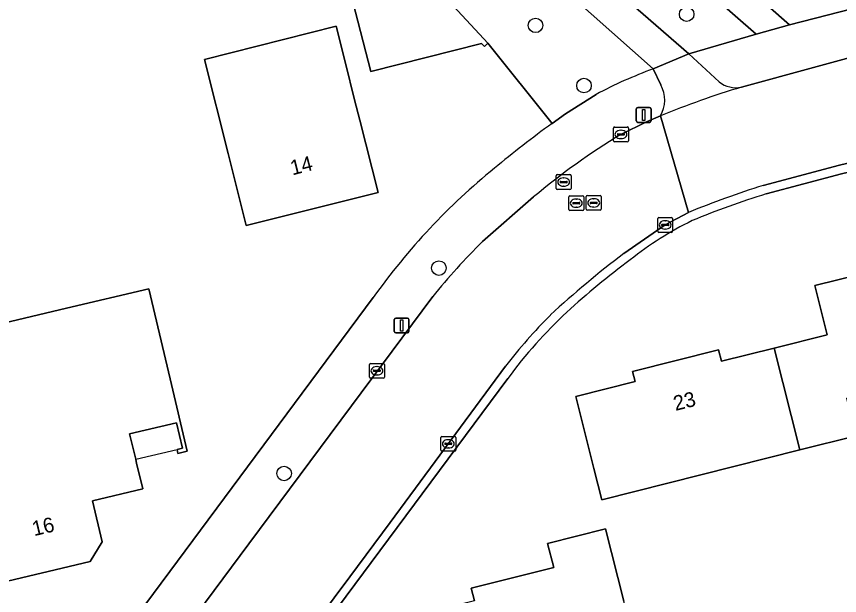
# Model space of a CAD drawing. Extents: x 157648 to 158502, y 379212 to 380938.
# Drawn here: x 158107.5 to 158162.9, y 380604.3 to 380643.2 of the extents above; entities that cross this region are included whole.
import ezdxf

# ---------------------------------------------------------------- set-up
doc = ezdxf.new("R2010")
doc.units = 0
for name, color, linetype in [('IMGEO_Berm_groen', 7, 'Continuous'), ('IMGEO_Boom', 7, 'Continuous'), ('IMGEO_Erf', 7, 'Continuous'), ('IMGEO_Fietspad_gesloten', 7, 'Continuous'), ('IMGEO_Fietspad_open', 7, 'Continuous'), ('IMGEO_Groenvoorziening', 7, 'Continuous'), ('IMGEO_Kolk', 7, 'Continuous'), ('IMGEO_Lichtmast', 7, 'Continuous'), ('IMGEO_Pand', 7, 'Continuous'), ('IMGEO_Pand_nummerreeks', 7, 'Continuous'), ('IMGEO_Pand_overbouw', 7, 'Continuous'), ('IMGEO_Rijbaan_lokaal_open', 7, 'Continuous'), ('IMGEO_Rioolput', 7, 'Continuous'), ('IMGEO_Voetpad_open', 7, 'Continuous')]:
    doc.layers.add(name, color=color, linetype=linetype)

msp = doc.modelspace()

# ---------------------------------------------------------------- linework, layer by layer
at = {"layer": 'IMGEO_Berm_groen'}
msp.add_lwpolyline([(158126.662, 380669.169), (158123.763, 380665.853), (158149.697, 380643.377), (158152.77, 380640.714), (158157.286, 380642.031), (158154.475, 380644.521)], close=True, dxfattribs=at)
for points in [[(158121.577, 380665.263), (158117.826, 380662.923), (158114.333, 380661.352), (158108.098, 380659.924), (158111.245, 380652.671), (158115.228, 380654.711), (158117.171, 380655.23), (158125.905, 380655.869), (158126.735, 380654.934), (158139.237, 380641.423), (158143.561, 380636.025), (158144.466, 380636.668), (158146.522, 380637.982)], [(158150.374, 380639.696), (158121.577, 380665.263)]]:
    msp.add_lwpolyline(points, dxfattribs=at)
msp.add_arc((158160.587, 380611.559), 29.933, 109.9489, 118.0258, dxfattribs=at)
at = {"layer": 'IMGEO_Boom'}
for centre in [(158152.618, 380643.378), (158142.45, 380642.624), (158145.711, 380638.578), (158135.947, 380626.297), (158125.532, 380612.481)]:
    msp.add_circle(centre, 0.489, dxfattribs=at)
at = {"layer": 'IMGEO_Erf'}
for points in [[(158143.561, 380636.025), (158139.237, 380641.423), (158139.009, 380641.212), (158138.824, 380641.412), (158131.364, 380639.529), (158128.938, 380648.913)], [(158175.313, 380583.75), (158178.174, 380584.408), (158181.524, 380585.177), (158184.874, 380585.947), (158185.1, 380585.999), (158184.16, 380589.927), (158189.973, 380591.263), (158194.846, 380592.382), (158198.57, 380593.237), (158191.552, 380606.256), (158182.988, 380612.841), (158177.674, 380619.056), (158174.629, 380630.369), (158173.501, 380635.134), (158163.035, 380632.635), (158157.96, 380631.284)], [(158069.616, 380549.366), (158068.269, 380555.098), (158070.851, 380559.203), (158073.631, 380557.179), (158074.514, 380558.387), (158071.722, 380560.424), (158074.062, 380564.268), (158077.955, 380565.234), (158084.588, 380561.116), (158131.522, 380624.317)], [(158140.58, 380618.873), (158090.13, 380550.967)], [(158138.339, 380603.922), (158138.129, 380604.758), (158143.674, 380606.152), (158143.267, 380607.769), (158147.168, 380608.75), (158148.387, 380603.901)]]:
    msp.add_lwpolyline(points, dxfattribs=at)
for points in [[(158120.169, 380640.322), (158123.713, 380641.218), (158129.031, 380642.563), (158129.659, 380640.078), (158130.28, 380637.62), (158130.629, 380636.239), (158131.854, 380631.391), (158122.991, 380629.152), (158121.766, 380634)], [(158146.901, 380610.717), (158146.374, 380612.813), (158145.155, 380617.662), (158149.148, 380618.666), (158148.978, 380619.343), (158154.76, 380620.796), (158154.953, 380620.028), (158158.512, 380620.922), (158162.069, 380621.816), (158161.239, 380625.118), (158164.433, 380625.921), (158163.967, 380627.777), (158170.562, 380629.433), (158171.525, 380625.603), (158175.502, 380626.603), (158178.306, 380615.45), (158173.99, 380614.366), (158172.61, 380619.855), (158163.399, 380617.54), (158164.032, 380615.022), (158160.231, 380614.067)], [(158104.808, 380609.886), (158103.578, 380615.082), (158106.263, 380615.717), (158105.537, 380618.782), (158104.741, 380622.141), (158110.886, 380623.595), (158116.43, 380624.907), (158117.864, 380618.85), (158119.016, 380613.984), (158118.394, 380613.836), (158118.332, 380614.1), (158118.693, 380614.186), (158118.29, 380615.889), (158115.138, 380615.143), (158115.548, 380613.441), (158115.55, 380613.431), (158115.611, 380613.178), (158116.021, 380611.447), (158112.643, 380610.647), (158113.298, 380607.885), (158112.481, 380606.562), (158105.961, 380605.02)]]:
    msp.add_lwpolyline(points, close=True, dxfattribs=at)
for centre, radius, start, end in [((158184.145, 380579.867), 69.288, 125.8548, 129.91564), ((158165.613, 380600.769), 41.372, 128.805, 137.0286), ((158174.208, 380578.507), 55.222, 107.1115, 112.5972), ((158163.127, 380608.836), 23.007, 116.1438, 128.453), ((158169.115, 380597.356), 46.262, 136.8919, 144.3525), ((158183.308, 380580.743), 57.582, 126.79527, 132.29836), ((158166.391, 380599.865), 32.055, 132.936, 143.6312)]:
    msp.add_arc(centre, radius, start, end, dxfattribs=at)
at = {"layer": 'IMGEO_Fietspad_gesloten'}
msp.add_lwpolyline([(158109.59, 380678.488), (158108.403, 380676.982), (158119.376, 380667.217), (158120.166, 380666.512), (158121.577, 380665.263), (158150.374, 380639.696), (158152.77, 380640.714), (158149.697, 380643.377), (158123.763, 380665.853), (158122.15, 380667.277), (158116.222, 380672.508), (158116.144, 380672.577)], dxfattribs=at)
at = {"layer": 'IMGEO_Fietspad_open'}
msp.add_lwpolyline([(158154.803, 380638.822), (158152.77, 380640.714), (158150.374, 380639.696), (158150.891, 380638.617)], dxfattribs=at)
for centre, radius, start, end in [((158149.002, 380637.617), 2.138, 329.7845, 27.8975), ((158155.93, 380640.262), 1.828, 231.9553, 281.9164), ((158174.521, 380578.343), 62.828, 106.85178, 112.13368)]:
    msp.add_arc(centre, radius, start, end, dxfattribs=at)
at = {"layer": 'IMGEO_Groenvoorziening'}
msp.add_lwpolyline([(158190.556, 380653.19), (158189.372, 380658.224), (158185.746, 380657.356), (158187.193, 380652.354), (158160.309, 380645.918), (158156.81, 380645.08), (158159.53, 380642.669), (158167.141, 380644.624), (158174.802, 380646.406), (158188.53, 380649.599)], dxfattribs=at)
at = {"layer": 'IMGEO_Kolk'}
for p, q in [((158147.772, 380635.789), (158148.624, 380635.789)), ((158147.697, 380634.863), (158147.697, 380635.715)), ((158147.956, 380635.283), (158147.956, 380635.295)), ((158148.394, 380635.246), (158147.996, 380635.246)), ((158147.999, 380635.332), (158148.397, 380635.332)), ((158148.185, 380635.569), (158148.21, 380635.569)), ((158148.44, 380635.295), (158148.44, 380635.283)), ((158148.698, 380635.715), (158148.698, 380634.863)), ((158148.624, 380634.789), (158147.772, 380634.789)), ((158148.208, 380635.009), (158148.183, 380635.009)), ((158150.749, 380629.702), (158151.601, 380629.702)), ((158150.674, 380628.776), (158150.674, 380629.628)), ((158150.933, 380629.196), (158150.933, 380629.208)), ((158151.371, 380629.159), (158150.973, 380629.159)), ((158150.976, 380629.245), (158151.374, 380629.245)), ((158151.162, 380629.482), (158151.187, 380629.482)), ((158151.417, 380629.208), (158151.417, 380629.196)), ((158151.675, 380629.628), (158151.675, 380628.776)), ((158151.601, 380628.702), (158150.749, 380628.702)), ((158151.185, 380628.922), (158151.16, 380628.922)), ((158131.278, 380618.963), (158131.278, 380619.815)), ((158131.353, 380619.889), (158132.205, 380619.889)), ((158132.279, 380619.815), (158132.279, 380618.963)), ((158131.537, 380619.383), (158131.537, 380619.395)), ((158131.975, 380619.346), (158131.577, 380619.346)), ((158131.58, 380619.432), (158131.978, 380619.432)), ((158131.766, 380619.669), (158131.791, 380619.669)), ((158132.021, 380619.395), (158132.021, 380619.383)), ((158132.205, 380618.889), (158131.353, 380618.889)), ((158131.789, 380619.109), (158131.764, 380619.109)), ((158136.082, 380614.05), (158136.082, 380614.902)), ((158136.157, 380614.976), (158137.009, 380614.976)), ((158136.57, 380614.756), (158136.595, 380614.756)), ((158137.083, 380614.902), (158137.083, 380614.05)), ((158136.341, 380614.47), (158136.341, 380614.482)), ((158136.779, 380614.433), (158136.381, 380614.433)), ((158136.384, 380614.519), (158136.782, 380614.519)), ((158136.593, 380614.196), (158136.568, 380614.196)), ((158136.825, 380614.482), (158136.825, 380614.47)), ((158137.009, 380613.976), (158136.157, 380613.976))]:
    msp.add_line(p, q, dxfattribs=at)
for points in [[(158147.772, 380635.789), (158148.624, 380635.789)], [(158147.697, 380634.863), (158147.697, 380635.715)], [(158148.698, 380635.715), (158148.698, 380634.863)], [(158148.624, 380634.789), (158147.772, 380634.789)], [(158150.749, 380629.702), (158151.601, 380629.702)], [(158150.674, 380628.776), (158150.674, 380629.628)], [(158151.675, 380629.628), (158151.675, 380628.776)], [(158151.601, 380628.702), (158150.749, 380628.702)], [(158131.278, 380618.963), (158131.278, 380619.815)], [(158131.353, 380619.889), (158132.205, 380619.889)], [(158132.279, 380619.815), (158132.279, 380618.963)], [(158132.205, 380618.889), (158131.353, 380618.889)], [(158136.082, 380614.05), (158136.082, 380614.902)], [(158136.157, 380614.976), (158137.009, 380614.976)], [(158137.083, 380614.902), (158137.083, 380614.05)], [(158137.009, 380613.976), (158136.157, 380613.976)]]:
    msp.add_lwpolyline(points, dxfattribs=at)
for centre, radius, start, end in [((158147.774, 380635.713), 0.0765, 91.552, 178.448), ((158147.774, 380635.713), 0.0765, 91.552, 178.448), ((158148.622, 380635.713), 0.0765, 1.552, 88.448), ((158148.622, 380635.713), 0.0765, 1.552, 88.448), ((158147.996, 380635.292), 0.0403, 85.8775, 175.7526), ((158147.993, 380635.282), 0.0366, 178.938, 274.7102), ((158148.397, 380635.289), 0.043, 264.8664, 352.4533), ((158148.401, 380635.294), 0.0386, 1.7309, 96.639), ((158147.774, 380634.865), 0.0765, 181.552, 268.448), ((158147.774, 380634.865), 0.0765, 181.552, 268.448), ((158148.622, 380634.865), 0.0765, 271.552, 358.448), ((158148.622, 380634.865), 0.0765, 271.552, 358.448), ((158150.751, 380629.626), 0.0765, 91.552, 178.448), ((158150.751, 380629.626), 0.0765, 91.552, 178.448), ((158151.599, 380629.626), 0.0765, 1.552, 88.448), ((158151.599, 380629.626), 0.0765, 1.552, 88.448), ((158150.973, 380629.205), 0.0403, 85.8775, 175.7526), ((158150.97, 380629.195), 0.0366, 178.938, 274.7102), ((158151.374, 380629.202), 0.043, 264.8664, 352.4533), ((158151.378, 380629.207), 0.0386, 1.7309, 96.639), ((158150.751, 380628.778), 0.0765, 181.552, 268.448), ((158150.751, 380628.778), 0.0765, 181.552, 268.448), ((158151.599, 380628.778), 0.0765, 271.552, 358.448), ((158151.599, 380628.778), 0.0765, 271.552, 358.448), ((158131.355, 380619.813), 0.0765, 91.552, 178.448), ((158131.355, 380619.813), 0.0765, 91.552, 178.448), ((158132.203, 380619.813), 0.0765, 1.552, 88.448), ((158132.203, 380619.813), 0.0765, 1.552, 88.448), ((158131.577, 380619.392), 0.0403, 85.8775, 175.7526), ((158131.574, 380619.382), 0.0366, 178.938, 274.7102), ((158131.978, 380619.389), 0.043, 264.8664, 352.4533), ((158131.982, 380619.394), 0.0386, 1.7309, 96.639), ((158131.355, 380618.965), 0.0765, 181.552, 268.448), ((158131.355, 380618.965), 0.0765, 181.552, 268.448), ((158132.203, 380618.965), 0.0765, 271.552, 358.448), ((158132.203, 380618.965), 0.0765, 271.552, 358.448), ((158136.159, 380614.9), 0.0765, 91.552, 178.448), ((158136.159, 380614.9), 0.0765, 91.552, 178.448), ((158137.007, 380614.9), 0.0765, 1.552, 88.448), ((158137.007, 380614.9), 0.0765, 1.552, 88.448), ((158136.381, 380614.479), 0.0403, 85.8775, 175.7526), ((158136.378, 380614.469), 0.0366, 178.938, 274.7102), ((158136.782, 380614.476), 0.043, 264.8664, 352.4533), ((158136.786, 380614.481), 0.0386, 1.7309, 96.639), ((158136.159, 380614.052), 0.0765, 181.552, 268.448), ((158136.159, 380614.052), 0.0765, 181.552, 268.448), ((158137.007, 380614.052), 0.0765, 271.552, 358.448), ((158137.007, 380614.052), 0.0765, 271.552, 358.448)]:
    msp.add_arc(centre, radius, start, end, dxfattribs=at)
for centre, major_axis, ratio, start_param, end_param in [((158148.184, 380635.289), (-0.387, 0.002), 0.722429, 4.712389, 7.853982), ((158148.209, 380635.289), (-0.39, 0.002), 0.717154, 1.570796, 4.712389), ((158151.161, 380629.202), (-0.387, 0.002), 0.722429, 4.712389, 7.853982), ((158151.186, 380629.202), (-0.39, 0.002), 0.717154, 1.570796, 4.712389), ((158131.765, 380619.389), (-0.387, 0.002), 0.722429, 4.712389, 7.853982), ((158131.79, 380619.389), (-0.39, 0.002), 0.717154, 1.570796, 4.712389), ((158136.569, 380614.476), (-0.387, 0.002), 0.722429, 4.712389, 7.853982), ((158136.594, 380614.476), (-0.39, 0.002), 0.717154, 1.570796, 4.712389)]:
    msp.add_ellipse(centre, major_axis=major_axis, ratio=ratio, start_param=start_param, end_param=end_param, dxfattribs=at)
at = {"layer": 'IMGEO_Lichtmast'}
for p, q in [((158149.23, 380636.202), (158149.23, 380637.002)), ((158149.23, 380637.002), (158149.23, 380636.202)), ((158149.33, 380637.102), (158150.12, 380637.102)), ((158150.12, 380637.102), (158149.33, 380637.102)), ((158150.22, 380637.002), (158150.22, 380636.202)), ((158150.22, 380636.202), (158150.22, 380637.002)), ((158150.12, 380636.102), (158149.33, 380636.102)), ((158149.33, 380636.102), (158150.12, 380636.102)), ((158132.945, 380622.032), (158132.945, 380622.832)), ((158132.945, 380622.832), (158132.945, 380622.032)), ((158133.045, 380622.932), (158133.835, 380622.932)), ((158133.835, 380622.932), (158133.045, 380622.932)), ((158133.935, 380622.832), (158133.935, 380622.032)), ((158133.935, 380622.032), (158133.935, 380622.832)), ((158133.835, 380621.932), (158133.045, 380621.932)), ((158133.045, 380621.932), (158133.835, 380621.932))]:
    msp.add_line(p, q, dxfattribs=at)
for points in [[(158149.65, 380636.977), (158149.8, 380636.977), (158149.8, 380636.227), (158149.65, 380636.227), (158149.65, 380636.977)], [(158133.365, 380622.807), (158133.515, 380622.807), (158133.515, 380622.057), (158133.365, 380622.057), (158133.365, 380622.807)]]:
    msp.add_lwpolyline(points, dxfattribs=at)
for centre, start, end in [((158149.33, 380637.002), 90, 180), ((158149.33, 380637.002), 90, 180), ((158150.12, 380637.002), 0, 90), ((158150.12, 380637.002), 360, 90), ((158149.33, 380636.202), 180, 270), ((158149.33, 380636.202), 180, 270), ((158150.12, 380636.202), 270, 0), ((158150.12, 380636.202), 270, 0), ((158133.045, 380622.832), 90, 180), ((158133.045, 380622.832), 90, 180), ((158133.835, 380622.832), 0, 90), ((158133.835, 380622.832), 360, 90), ((158133.045, 380622.032), 180, 270), ((158133.045, 380622.032), 180, 270), ((158133.835, 380622.032), 270, 0), ((158133.835, 380622.032), 270, 0)]:
    msp.add_arc(centre, 0.1, start, end, dxfattribs=at)
at = {"layer": 'IMGEO_Pand'}
for points in [[(158126.735, 380654.934), (158126.486, 380654.51), (158131.394, 380649.439), (158128.938, 380648.913), (158131.364, 380639.529), (158138.824, 380641.412), (158139.009, 380641.212), (158139.237, 380641.423)], [(158129.659, 380640.078), (158129.031, 380642.563), (158123.713, 380641.218), (158120.169, 380640.322), (158121.766, 380634), (158122.991, 380629.152), (158131.854, 380631.391), (158130.629, 380636.239), (158130.28, 380637.62)], [(158160.231, 380614.067), (158164.032, 380615.022), (158163.399, 380617.54), (158172.61, 380619.855), (158173.99, 380614.366), (158178.306, 380615.45), (158175.502, 380626.603), (158171.525, 380625.603), (158170.562, 380629.433), (158163.967, 380627.777), (158164.433, 380625.921), (158161.239, 380625.118), (158162.069, 380621.816), (158158.512, 380620.922)], [(158115.138, 380615.143), (158118.29, 380615.889), (158118.693, 380614.186), (158118.332, 380614.1), (158118.394, 380613.836), (158119.016, 380613.984), (158117.864, 380618.85), (158116.43, 380624.907), (158110.886, 380623.595), (158104.741, 380622.141), (158105.537, 380618.782), (158106.263, 380615.717), (158103.578, 380615.082), (158104.808, 380609.886), (158105.961, 380605.02), (158112.481, 380606.562), (158113.298, 380607.885), (158112.643, 380610.647), (158116.021, 380611.447), (158115.611, 380613.178), (158115.55, 380613.431), (158115.548, 380613.441)], [(158160.231, 380614.067), (158158.512, 380620.922), (158154.953, 380620.028), (158154.76, 380620.796), (158148.978, 380619.343), (158149.148, 380618.666), (158145.155, 380617.662), (158146.374, 380612.813), (158146.901, 380610.717)], [(158137.059, 380591.932), (158146.967, 380594.422), (158145.862, 380598.819), (158145.259, 380601.218), (158148.835, 380602.117), (158148.387, 380603.901), (158147.168, 380608.75), (158143.267, 380607.769), (158143.674, 380606.152), (158138.129, 380604.758), (158138.339, 380603.922), (158134.443, 380602.942), (158135.662, 380598.093), (158136.096, 380596.365), (158136.615, 380594.299), (158136.473, 380594.263)]]:
    msp.add_lwpolyline(points, close=True, dxfattribs=at)
at = {"layer": 'IMGEO_Pand_overbouw'}
msp.add_lwpolyline([(158118.29, 380615.889), (158115.138, 380615.143), (158115.548, 380613.441), (158118.332, 380614.1), (158118.693, 380614.186)], close=True, dxfattribs=at)
at = {"layer": 'IMGEO_Rijbaan_lokaal_open'}
for points in [[(158229.36, 380656.058), (158226.244, 380655.198), (158207.492, 380650.774), (158207.47, 380650.769), (158188.836, 380646.421), (158188.719, 380646.404), (158175.478, 380643.321), (158165.987, 380641.112), (158156.307, 380638.473)], [(158157.776, 380631.863), (158162.899, 380633.215), (158176.96, 380636.568), (158186.738, 380638.899), (158190.411, 380639.762), (158199.947, 380642.048), (158203.627, 380642.926), (158213.812, 380645.387), (158217.494, 380646.285), (158227.136, 380648.639), (158230.806, 380649.557), (158231.021, 380649.606)], [(158148.393, 380627.287), (158151.175, 380629.202), (158152.749, 380630.045), (158150.849, 380636.541), (158149.923, 380636.131), (158148.198, 380635.289)], [(158150.849, 380636.541), (158152.749, 380630.045)], [(158142.318, 380631.081), (158138.881, 380628.089)], [(158135.53, 380624.378), (158123.165, 380607.755), (158119.072, 380602.259), (158111.202, 380591.638), (158107.086, 380586.099), (158098.128, 380574.013), (158094.943, 380569.745), (158085.035, 380556.423)], [(158089.025, 380550.498), (158098.266, 380562.93), (158100.542, 380565.978), (158107.373, 380575.162), (158110.981, 380580.03), (158119.02, 380590.852), (158121.722, 380594.507), (158129.96, 380605.535), (158132.676, 380609.174), (158140.435, 380619.693)]]:
    msp.add_lwpolyline(points, dxfattribs=at)
for centre, radius, start, end in [((158174.521, 380578.343), 62.828, 106.85178, 112.13368), ((158172.851, 380594.629), 47.55, 121.2288, 129.9497), ((158176.764, 380571.499), 63.28, 107.46159, 112.30316), ((158172.783, 380594.108), 48.001, 134.9327, 140.9038), ((158191.179, 380571.244), 70.509, 127.35989, 132.60378), ((158169.778, 380597.084), 37.043, 135.2961, 142.3862)]:
    msp.add_arc(centre, radius, start, end, dxfattribs=at)
at = {"layer": 'IMGEO_Rioolput'}
for p, q in [((158143.842, 380631.66), (158143.842, 380632.512)), ((158143.917, 380632.586), (158144.769, 380632.586)), ((158144.843, 380632.512), (158144.843, 380631.66)), ((158144.101, 380632.08), (158144.101, 380632.092)), ((158144.539, 380632.043), (158144.141, 380632.043)), ((158144.144, 380632.129), (158144.542, 380632.129)), ((158144.33, 380632.366), (158144.355, 380632.366)), ((158144.585, 380632.092), (158144.585, 380632.08)), ((158144.769, 380631.586), (158143.917, 380631.586)), ((158144.353, 380631.806), (158144.328, 380631.806)), ((158144.692, 380630.239), (158144.692, 380631.091)), ((158144.767, 380631.165), (158145.619, 380631.165)), ((158145.18, 380630.945), (158145.205, 380630.945)), ((158145.693, 380631.091), (158145.693, 380630.239)), ((158145.866, 380630.261), (158145.866, 380631.113)), ((158145.941, 380631.187), (158146.793, 380631.187)), ((158146.354, 380630.967), (158146.379, 380630.967)), ((158146.867, 380631.113), (158146.867, 380630.261)), ((158144.951, 380630.659), (158144.951, 380630.671)), ((158145.389, 380630.622), (158144.991, 380630.622)), ((158144.994, 380630.708), (158145.392, 380630.708)), ((158145.203, 380630.385), (158145.178, 380630.385)), ((158145.435, 380630.671), (158145.435, 380630.659)), ((158146.125, 380630.681), (158146.125, 380630.693)), ((158146.563, 380630.644), (158146.165, 380630.644)), ((158146.168, 380630.73), (158146.566, 380630.73)), ((158146.377, 380630.407), (158146.352, 380630.407)), ((158146.609, 380630.693), (158146.609, 380630.681)), ((158145.619, 380630.165), (158144.767, 380630.165)), ((158146.793, 380630.187), (158145.941, 380630.187))]:
    msp.add_line(p, q, dxfattribs=at)
for points in [[(158143.842, 380631.66), (158143.842, 380632.512)], [(158143.917, 380632.586), (158144.769, 380632.586)], [(158144.843, 380632.512), (158144.843, 380631.66)], [(158144.769, 380631.586), (158143.917, 380631.586)], [(158144.692, 380630.239), (158144.692, 380631.091)], [(158144.767, 380631.165), (158145.619, 380631.165)], [(158145.693, 380631.091), (158145.693, 380630.239)], [(158145.866, 380630.261), (158145.866, 380631.113)], [(158145.941, 380631.187), (158146.793, 380631.187)], [(158146.867, 380631.113), (158146.867, 380630.261)], [(158145.619, 380630.165), (158144.767, 380630.165)], [(158146.793, 380630.187), (158145.941, 380630.187)]]:
    msp.add_lwpolyline(points, dxfattribs=at)
for centre, radius, start, end in [((158143.919, 380632.51), 0.0765, 91.552, 178.448), ((158143.919, 380632.51), 0.0765, 91.552, 178.448), ((158144.767, 380632.51), 0.0765, 1.552, 88.448), ((158144.767, 380632.51), 0.0765, 1.552, 88.448), ((158144.141, 380632.089), 0.0403, 85.8775, 175.7526), ((158144.138, 380632.079), 0.0366, 178.938, 274.7102), ((158144.542, 380632.086), 0.043, 264.8664, 352.4533), ((158144.546, 380632.091), 0.0386, 1.7309, 96.639), ((158143.919, 380631.662), 0.0765, 181.552, 268.448), ((158143.919, 380631.662), 0.0765, 181.552, 268.448), ((158144.767, 380631.662), 0.0765, 271.552, 358.448), ((158144.767, 380631.662), 0.0765, 271.552, 358.448), ((158144.769, 380631.089), 0.0765, 91.552, 178.448), ((158144.769, 380631.089), 0.0765, 91.552, 178.448), ((158145.617, 380631.089), 0.0765, 1.552, 88.448), ((158145.617, 380631.089), 0.0765, 1.552, 88.448), ((158145.943, 380631.111), 0.0765, 91.552, 178.448), ((158145.943, 380631.111), 0.0765, 91.552, 178.448), ((158146.791, 380631.111), 0.0765, 1.552, 88.448), ((158146.791, 380631.111), 0.0765, 1.552, 88.448), ((158144.769, 380630.241), 0.0765, 181.552, 268.448), ((158144.769, 380630.241), 0.0765, 181.552, 268.448), ((158144.991, 380630.668), 0.0403, 85.8775, 175.7526), ((158144.988, 380630.658), 0.0366, 178.938, 274.7102), ((158145.392, 380630.665), 0.043, 264.8664, 352.4533), ((158145.396, 380630.67), 0.0386, 1.7309, 96.639), ((158145.617, 380630.241), 0.0765, 271.552, 358.448), ((158145.617, 380630.241), 0.0765, 271.552, 358.448), ((158145.943, 380630.263), 0.0765, 181.552, 268.448), ((158145.943, 380630.263), 0.0765, 181.552, 268.448), ((158146.165, 380630.69), 0.0403, 85.8775, 175.7526), ((158146.162, 380630.68), 0.0366, 178.938, 274.7102), ((158146.566, 380630.687), 0.043, 264.8664, 352.4533), ((158146.57, 380630.692), 0.0386, 1.7309, 96.639), ((158146.791, 380630.263), 0.0765, 271.552, 358.448), ((158146.791, 380630.263), 0.0765, 271.552, 358.448)]:
    msp.add_arc(centre, radius, start, end, dxfattribs=at)
for centre, major_axis, ratio, start_param, end_param in [((158144.329, 380632.086), (-0.387, 0.002), 0.722429, 4.712389, 7.853982), ((158144.354, 380632.086), (-0.39, 0.002), 0.717154, 1.570796, 4.712389), ((158145.179, 380630.665), (-0.387, 0.002), 0.722429, 4.712389, 7.853982), ((158145.204, 380630.665), (-0.39, 0.002), 0.717154, 1.570796, 4.712389), ((158146.353, 380630.687), (-0.387, 0.002), 0.722429, 4.712389, 7.853982), ((158146.378, 380630.687), (-0.39, 0.002), 0.717154, 1.570796, 4.712389)]:
    msp.add_ellipse(centre, major_axis=major_axis, ratio=ratio, start_param=start_param, end_param=end_param, dxfattribs=at)
at = {"layer": 'IMGEO_Voetpad_open'}
for points in [[(158193.5, 380650.738), (158193.629, 380651.148), (158188.718, 380649.637), (158188.53, 380649.599), (158174.802, 380646.406), (158167.141, 380644.624), (158159.53, 380642.669), (158157.286, 380642.031), (158152.77, 380640.714), (158154.803, 380638.822)], [(158156.307, 380638.473), (158165.987, 380641.112), (158175.478, 380643.321), (158188.719, 380646.404)], [(158154.475, 380644.521), (158157.286, 380642.031), (158159.53, 380642.669), (158156.81, 380645.08)], [(158150.891, 380638.617), (158150.374, 380639.696)], [(158146.522, 380637.982), (158144.466, 380636.668), (158143.561, 380636.025)], [(158148.198, 380635.289), (158149.923, 380636.131), (158150.849, 380636.541)], [(158157.96, 380631.284), (158163.035, 380632.635), (158173.501, 380635.134), (158177.087, 380635.99), (158176.96, 380636.568), (158162.899, 380633.215), (158157.776, 380631.863)], [(158138.881, 380628.089), (158142.318, 380631.081)], [(158152.749, 380630.045), (158151.175, 380629.202), (158148.393, 380627.287)], [(158131.522, 380624.317), (158084.588, 380561.116), (158080.733, 380556.539), (158076.937, 380550.138), (158075.069, 380545.171)], [(158119.072, 380602.259), (158123.165, 380607.755), (158135.53, 380624.378)], [(158140.435, 380619.693), (158132.676, 380609.174), (158129.96, 380605.535), (158121.722, 380594.507), (158119.02, 380590.852), (158110.981, 380580.03), (158107.373, 380575.162), (158100.542, 380565.978), (158098.266, 380562.93), (158089.025, 380550.498)], [(158090.13, 380550.967), (158140.58, 380618.873)]]:
    msp.add_lwpolyline(points, dxfattribs=at)
for centre, radius, start, end in [((158160.587, 380611.559), 29.933, 109.9489, 118.0258), ((158149.002, 380637.617), 2.138, 329.7845, 27.8975), ((158155.93, 380640.262), 1.828, 231.9553, 281.9164), ((158184.145, 380579.867), 69.288, 125.8548, 129.91564), ((158172.851, 380594.629), 47.55, 121.2288, 129.9497), ((158165.613, 380600.769), 41.372, 128.805, 137.0286), ((158176.764, 380571.499), 63.28, 107.46159, 112.30316), ((158174.208, 380578.507), 55.222, 107.1115, 112.5972), ((158163.127, 380608.836), 23.007, 116.1438, 128.453), ((158169.115, 380597.356), 46.262, 136.8919, 144.3525), ((158172.783, 380594.108), 48.001, 134.9327, 140.9038), ((158191.179, 380571.244), 70.509, 127.35989, 132.60378), ((158183.308, 380580.743), 57.582, 126.79527, 132.29836), ((158169.778, 380597.084), 37.043, 135.2961, 142.3862), ((158166.391, 380599.865), 32.055, 132.936, 143.6312)]:
    msp.add_arc(centre, radius, start, end, dxfattribs=at)

# ---------------------------------------------------------------- texts
at = {"layer": 'IMGEO_Pand_nummerreeks'}
for s, rotation, p in [('14', 14.175, (158126.092, 380632.535)), ('23', 14.1062, (158151.867, 380616.687)), ('16', 13.3213, (158108.71, 380608.26))]:
    msp.add_text(s, height=1, rotation=rotation, dxfattribs=at).set_placement(p)

doc.saveas('drawing.dxf')
